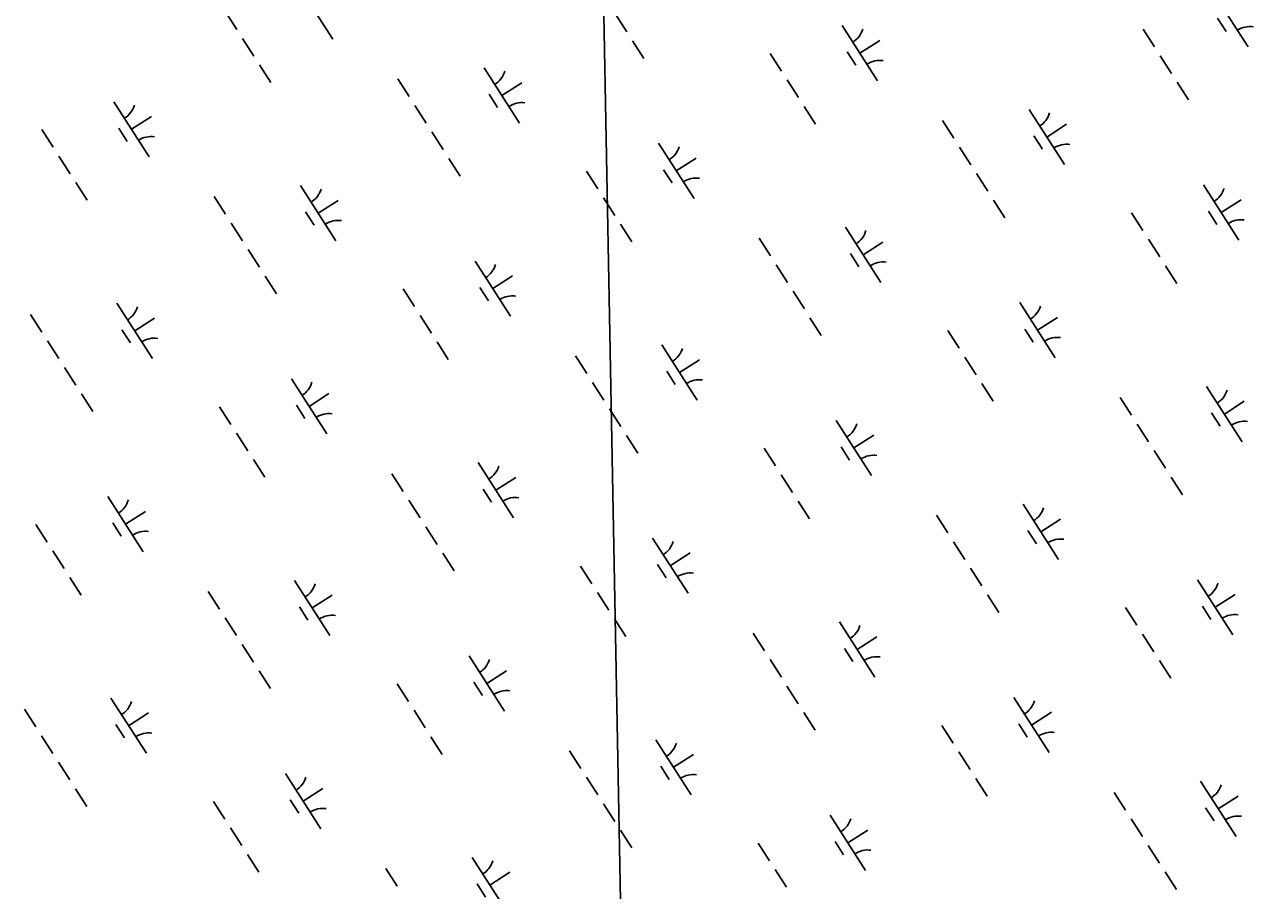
# Model space of a CAD drawing. Extents: x 3962991 to 3983549, y 181631 to 204078.
# Drawn here: x 3967555 to 3968492, y 196308 to 196968 of the extents above; entities that cross this region are included whole.
import ezdxf

# ---------------------------------------------------------------- set-up
doc = ezdxf.new("R2010")
doc.units = 0
doc.layers.add('V-GRID-MAJR', color=7, linetype='Continuous')
doc.layers.add('V-WETL-SWMP', color=7, linetype='Continuous')

msp = doc.modelspace()

# ---------------------------------------------------------------- linework, layer by layer
at = {"layer": 'V-GRID-MAJR'}
msp.add_line((3968045.99, 194348.31), (3967964.18, 198707.96), dxfattribs=at)
at = {"layer": 'V-WETL-SWMP'}
for p, q in [((3967762.94, 196998.7), (3967789.92, 196956.61)), ((3968460.92, 196992.81), (3968487.91, 196950.71)), ((3967708.03, 196977.41), (3967716.67, 196963.94)), ((3968005.44, 196975.64), (3968014.08, 196962.17)), ((3968464.68, 196972.65), (3968471.16, 196962.55)), ((3968178.44, 196966.98), (3968205.43, 196924.89)), ((3968408, 196964.13), (3968416.63, 196950.66)), ((3967720.99, 196957.2), (3967729.62, 196943.73)), ((3968018.4, 196955.44), (3968027.03, 196941.97)), ((3968191.94, 196945.94), (3968207.09, 196955.65)), ((3968123.54, 196945.69), (3968132.17, 196932.22)), ((3968182.2, 196946.83), (3968188.68, 196936.72)), ((3968420.95, 196943.92), (3968429.58, 196930.45)), ((3967733.94, 196937), (3967742.57, 196923.53)), ((3967905.39, 196934.75), (3967932.37, 196892.66)), ((3967839.51, 196926.28), (3967848.14, 196912.81)), ((3968136.49, 196925.48), (3968145.13, 196912.01)), ((3967918.88, 196913.71), (3967934.03, 196923.42)), ((3968433.9, 196923.72), (3968442.54, 196910.25)), ((3967622.91, 196908.93), (3967649.89, 196866.84)), ((3967852.46, 196906.07), (3967861.09, 196892.6)), ((3967909.15, 196914.59), (3967915.62, 196904.49)), ((3967636.4, 196887.88), (3967651.55, 196897.6)), ((3968149.44, 196905.28), (3968158.08, 196891.81)), ((3968320.89, 196903.03), (3968347.88, 196860.94)), ((3967568, 196887.63), (3967576.64, 196874.16)), ((3967626.67, 196888.77), (3967633.14, 196878.67)), ((3968255.01, 196894.56), (3968263.65, 196881.09)), ((3968334.38, 196881.99), (3968349.54, 196891.7)), ((3967865.41, 196885.87), (3967874.05, 196872.4)), ((3968324.65, 196882.87), (3968331.13, 196872.77)), ((3968038.41, 196877.21), (3968065.4, 196835.12)), ((3968267.96, 196874.35), (3968276.6, 196860.89)), ((3967580.95, 196867.43), (3967589.59, 196853.96)), ((3967878.37, 196865.67), (3967887, 196852.2)), ((3968051.9, 196856.16), (3968067.06, 196865.88)), ((3967983.51, 196855.91), (3967992.14, 196842.44)), ((3968042.17, 196857.05), (3968048.65, 196846.95)), ((3968280.92, 196854.15), (3968289.55, 196840.68)), ((3967593.91, 196847.22), (3967602.54, 196833.76)), ((3967765.36, 196844.98), (3967792.34, 196802.89)), ((3968453.92, 196845.49), (3968480.9, 196803.4)), ((3967699.47, 196836.51), (3967708.11, 196823.04)), ((3967778.85, 196823.93), (3967794, 196833.65)), ((3967996.46, 196835.71), (3968005.09, 196822.24)), ((3968293.87, 196833.95), (3968302.51, 196820.48)), ((3968467.41, 196824.45), (3968482.56, 196834.16)), ((3967769.11, 196824.82), (3967775.59, 196814.72)), ((3968399.01, 196824.19), (3968407.65, 196810.73)), ((3968457.68, 196825.33), (3968464.15, 196815.23)), ((3967712.43, 196816.3), (3967721.06, 196802.83)), ((3968009.41, 196815.51), (3968018.05, 196802.04)), ((3968180.86, 196813.26), (3968207.85, 196771.17)), ((3968114.98, 196804.79), (3968123.61, 196791.32)), ((3968411.96, 196803.99), (3968420.6, 196790.52)), ((3967725.38, 196796.1), (3967734.02, 196782.63)), ((3968194.35, 196792.21), (3968209.51, 196801.93)), ((3967898.38, 196787.44), (3967925.36, 196745.34)), ((3968127.93, 196784.58), (3968136.57, 196771.11)), ((3968184.62, 196793.1), (3968191.1, 196783)), ((3967738.33, 196775.89), (3967746.97, 196762.42)), ((3967911.87, 196766.39), (3967927.03, 196776.11)), ((3968424.92, 196783.79), (3968433.55, 196770.32)), ((3967843.47, 196766.14), (3967852.11, 196752.67)), ((3967902.14, 196767.28), (3967908.61, 196757.18)), ((3968140.89, 196764.38), (3968149.52, 196750.91)), ((3967559.44, 196746.73), (3967568.08, 196733.26)), ((3967625.32, 196755.21), (3967652.31, 196713.11)), ((3968313.88, 196755.72), (3968340.87, 196713.63)), ((3967638.82, 196734.16), (3967653.97, 196743.87)), ((3967856.43, 196745.94), (3967865.06, 196732.47)), ((3968153.84, 196744.17), (3968162.47, 196730.7)), ((3968327.38, 196734.67), (3968342.53, 196744.39)), ((3967629.08, 196735.05), (3967635.56, 196724.94)), ((3968258.98, 196734.42), (3968267.61, 196720.95)), ((3968317.64, 196735.56), (3968324.12, 196725.46)), ((3967572.4, 196726.53), (3967581.03, 196713.06)), ((3967869.38, 196725.73), (3967878.02, 196712.26)), ((3968040.83, 196723.49), (3968067.81, 196681.39)), ((3967974.95, 196715.01), (3967983.58, 196701.54)), ((3968054.32, 196702.44), (3968069.47, 196712.16)), ((3968271.93, 196714.22), (3968280.57, 196700.75)), ((3967585.35, 196706.32), (3967593.98, 196692.85)), ((3968044.59, 196703.33), (3968051.06, 196693.23)), ((3967758.35, 196697.66), (3967785.33, 196655.57)), ((3967987.9, 196694.81), (3967996.54, 196681.34)), ((3968284.89, 196694.01), (3968293.52, 196680.54)), ((3968456.33, 196691.77), (3968483.32, 196649.67)), ((3967598.3, 196686.12), (3967606.94, 196672.65)), ((3967771.84, 196676.62), (3967786.99, 196686.33)), ((3968390.45, 196683.29), (3968399.09, 196669.82)), ((3967703.44, 196676.37), (3967712.08, 196662.9)), ((3967762.11, 196677.5), (3967768.58, 196667.4)), ((3968000.85, 196674.6), (3968009.49, 196661.13)), ((3968469.83, 196670.72), (3968484.98, 196680.44)), ((3968173.85, 196665.94), (3968200.84, 196623.85)), ((3968403.41, 196663.09), (3968412.04, 196649.62)), ((3968460.09, 196671.61), (3968466.57, 196661.51)), ((3967716.4, 196656.16), (3967725.03, 196642.69)), ((3968013.81, 196654.4), (3968022.44, 196640.93)), ((3968187.35, 196644.9), (3968202.5, 196654.61)), ((3968118.95, 196644.65), (3968127.58, 196631.18)), ((3968177.61, 196645.79), (3968184.09, 196635.68)), ((3967729.35, 196635.96), (3967737.98, 196622.49)), ((3968416.36, 196642.88), (3968424.99, 196629.41)), ((3967834.92, 196625.24), (3967843.55, 196611.77)), ((3967900.8, 196633.71), (3967927.78, 196591.62)), ((3967914.29, 196612.67), (3967929.44, 196622.38)), ((3968131.9, 196624.44), (3968140.54, 196610.97)), ((3968429.31, 196622.68), (3968437.95, 196609.21)), ((3967618.32, 196607.89), (3967645.3, 196565.8)), ((3967904.56, 196613.55), (3967911.03, 196603.45)), ((3967847.87, 196605.03), (3967856.5, 196591.56)), ((3968144.85, 196604.24), (3968153.49, 196590.77)), ((3968316.3, 196601.99), (3968343.29, 196559.9)), ((3967622.08, 196587.73), (3967628.55, 196577.63)), ((3967631.81, 196586.84), (3967646.96, 196596.56)), ((3968250.42, 196593.52), (3968259.06, 196580.05)), ((3968329.79, 196580.95), (3968344.95, 196590.66)), ((3967563.41, 196586.59), (3967572.05, 196573.12)), ((3967860.82, 196584.83), (3967869.46, 196571.36)), ((3968320.06, 196581.83), (3968326.54, 196571.73)), ((3968033.82, 196576.17), (3968060.81, 196534.08)), ((3968263.37, 196573.31), (3968272.01, 196559.85)), ((3967576.36, 196566.39), (3967585, 196552.92)), ((3967873.78, 196564.63), (3967882.41, 196551.16)), ((3968047.31, 196555.12), (3968062.47, 196564.84)), ((3967978.92, 196554.87), (3967987.55, 196541.4)), ((3968037.58, 196556.01), (3968044.06, 196545.91)), ((3968276.33, 196553.11), (3968284.96, 196539.64)), ((3967589.32, 196546.18), (3967597.95, 196532.72)), ((3967760.77, 196543.94), (3967787.75, 196501.85)), ((3968449.33, 196544.45), (3968476.31, 196502.36)), ((3967694.88, 196535.47), (3967703.52, 196522)), ((3967774.26, 196522.89), (3967789.41, 196532.61)), ((3967991.87, 196534.67), (3968000.5, 196521.2)), ((3968289.28, 196532.91), (3968297.92, 196519.44)), ((3968462.82, 196523.41), (3968477.97, 196533.12)), ((3967764.52, 196523.78), (3967771, 196513.68)), ((3968394.42, 196523.16), (3968403.06, 196509.69)), ((3968453.09, 196524.29), (3968459.56, 196514.19)), ((3967707.84, 196515.26), (3967716.47, 196501.79)), ((3968004.82, 196514.47), (3968013.46, 196501)), ((3968110.39, 196503.75), (3968119.02, 196490.28)), ((3968176.27, 196512.22), (3968203.26, 196470.13)), ((3967720.79, 196495.06), (3967729.43, 196481.59)), ((3968189.76, 196491.17), (3968204.92, 196500.89)), ((3968407.37, 196502.95), (3968416.01, 196489.48)), ((3967893.79, 196486.4), (3967920.77, 196444.31)), ((3968180.03, 196492.06), (3968186.51, 196481.96)), ((3967907.28, 196465.35), (3967922.44, 196475.07)), ((3968123.34, 196483.54), (3968131.98, 196470.07)), ((3968420.33, 196482.75), (3968428.96, 196469.28)), ((3967733.74, 196474.85), (3967742.38, 196461.38)), ((3967897.55, 196466.24), (3967904.02, 196456.14)), ((3967838.88, 196465.1), (3967847.52, 196451.63)), ((3968136.3, 196463.34), (3968144.93, 196449.87)), ((3967620.73, 196454.17), (3967647.72, 196412.07)), ((3968309.29, 196454.68), (3968336.28, 196412.59)), ((3967554.85, 196445.69), (3967563.49, 196432.22)), ((3967634.23, 196433.12), (3967649.38, 196442.83)), ((3967851.84, 196444.9), (3967860.47, 196431.43)), ((3968149.25, 196443.13), (3968157.88, 196429.66)), ((3968322.79, 196433.63), (3968337.94, 196443.35)), ((3967624.49, 196434.01), (3967630.97, 196423.9)), ((3968254.39, 196433.38), (3968263.02, 196419.91)), ((3968313.05, 196434.52), (3968319.53, 196424.42)), ((3967567.81, 196425.49), (3967576.44, 196412.02)), ((3967864.79, 196424.69), (3967873.43, 196411.22)), ((3968036.24, 196422.45), (3968063.22, 196380.35)), ((3967970.36, 196413.97), (3967978.99, 196400.5)), ((3968049.73, 196401.4), (3968064.88, 196411.12)), ((3968267.34, 196413.18), (3968275.98, 196399.71)), ((3967580.76, 196405.28), (3967589.39, 196391.81)), ((3968040, 196402.29), (3968046.47, 196392.19)), ((3967753.76, 196396.62), (3967780.74, 196354.53)), ((3967983.31, 196393.77), (3967991.95, 196380.3)), ((3968280.3, 196392.97), (3968288.93, 196379.5)), ((3968451.74, 196390.73), (3968478.73, 196348.63)), ((3967593.71, 196385.08), (3967602.35, 196371.61)), ((3967767.25, 196375.58), (3967782.4, 196385.29)), ((3968385.86, 196382.25), (3968394.5, 196368.78)), ((3967698.85, 196375.33), (3967707.49, 196361.86)), ((3967757.52, 196376.46), (3967763.99, 196366.36)), ((3967996.26, 196373.56), (3968004.9, 196360.09)), ((3968465.24, 196369.68), (3968480.39, 196379.4)), ((3968169.26, 196364.9), (3968196.25, 196322.81)), ((3968455.5, 196370.57), (3968461.98, 196360.47)), ((3967711.81, 196355.12), (3967720.44, 196341.65)), ((3968009.22, 196353.36), (3968017.85, 196339.89)), ((3968182.76, 196343.86), (3968197.91, 196353.57)), ((3968398.82, 196362.05), (3968407.45, 196348.58)), ((3968173.02, 196344.75), (3968179.5, 196334.64)), ((3967724.76, 196334.92), (3967733.39, 196321.45)), ((3968114.36, 196343.61), (3968122.99, 196330.14)), ((3968411.77, 196341.84), (3968420.4, 196328.37)), ((3967896.21, 196332.67), (3967923.19, 196290.58)), ((3967830.33, 196324.2), (3967838.96, 196310.73)), ((3967909.7, 196311.63), (3967924.85, 196321.34)), ((3968127.31, 196323.4), (3968135.95, 196309.93)), ((3968424.72, 196321.64), (3968433.36, 196308.17)), ((3967899.97, 196312.51), (3967906.44, 196302.41))]:
    msp.add_line(p, q, dxfattribs=at)
for centre, start, end in [((3968177.23, 196969.32), 301.89187, 343.43553), ((3968489.52, 196948.64), 81.89186, 123.43552), ((3968207.04, 196922.81), 81.89186, 123.43552), ((3967904.17, 196937.09), 301.89187, 343.43553), ((3967621.69, 196911.27), 301.89187, 343.43553), ((3967933.99, 196890.58), 81.89186, 123.43552), ((3968319.68, 196905.37), 301.89187, 343.43553), ((3967651.51, 196864.76), 81.89186, 123.43552), ((3968037.2, 196879.55), 301.89187, 343.43553), ((3968349.49, 196858.86), 81.89186, 123.43552), ((3968067.01, 196833.04), 81.89186, 123.43552), ((3967764.14, 196847.31), 301.89187, 343.43553), ((3968452.7, 196847.83), 301.89187, 343.43553), ((3967793.96, 196800.81), 81.89186, 123.43552), ((3968482.52, 196801.32), 81.89186, 123.43552), ((3968179.65, 196815.6), 301.89187, 343.43553), ((3967897.16, 196789.77), 301.89187, 343.43553), ((3968209.46, 196769.09), 81.89186, 123.43552), ((3967926.98, 196743.27), 81.89186, 123.43552), ((3967624.11, 196757.54), 301.89187, 343.43553), ((3968312.67, 196758.05), 301.89187, 343.43553), ((3967653.92, 196711.03), 81.89186, 123.43552), ((3968342.48, 196711.55), 81.89186, 123.43552), ((3968039.61, 196725.82), 301.89187, 343.43553), ((3967757.13, 196700), 301.89187, 343.43553), ((3968069.43, 196679.32), 81.89186, 123.43552), ((3968455.12, 196694.1), 301.89187, 343.43553), ((3967786.95, 196653.49), 81.89186, 123.43552), ((3968172.64, 196668.28), 301.89187, 343.43553), ((3968484.93, 196647.6), 81.89186, 123.43552), ((3968202.45, 196621.77), 81.89186, 123.43552), ((3967899.58, 196636.05), 301.89187, 343.43553), ((3967929.4, 196589.54), 81.89186, 123.43552), ((3967617.1, 196610.23), 301.89187, 343.43553), ((3968315.09, 196604.33), 301.89187, 343.43553), ((3967646.92, 196563.72), 81.89186, 123.43552), ((3968032.61, 196578.51), 301.89187, 343.43553), ((3968344.9, 196557.82), 81.89186, 123.43552), ((3967759.55, 196546.27), 301.89187, 343.43553), ((3968062.42, 196532), 81.89186, 123.43552), ((3968448.11, 196546.79), 301.89187, 343.43553), ((3967789.37, 196499.77), 81.89186, 123.43552), ((3968477.93, 196500.28), 81.89186, 123.43552), ((3968175.06, 196514.56), 301.89187, 343.43553), ((3968204.87, 196468.05), 81.89186, 123.43552), ((3967892.57, 196488.73), 301.89187, 343.43553), ((3967922.39, 196442.23), 81.89186, 123.43552), ((3967619.52, 196456.5), 301.89187, 343.43553), ((3968308.08, 196457.01), 301.89187, 343.43553), ((3968337.89, 196410.51), 81.89186, 123.43552), ((3967649.33, 196409.99), 81.89186, 123.43552), ((3968035.02, 196424.78), 301.89187, 343.43553), ((3967752.54, 196398.96), 301.89187, 343.43553), ((3968064.84, 196378.28), 81.89186, 123.43552), ((3968450.53, 196393.06), 301.89187, 343.43553), ((3967782.36, 196352.45), 81.89186, 123.43552), ((3968480.34, 196346.56), 81.89186, 123.43552), ((3968168.05, 196367.24), 301.89187, 343.43553), ((3968197.86, 196320.73), 81.89186, 123.43552), ((3967894.99, 196335.01), 301.89187, 343.43553)]:
    msp.add_arc(centre, 17.62, start, end, dxfattribs=at)

doc.saveas('drawing.dxf')
